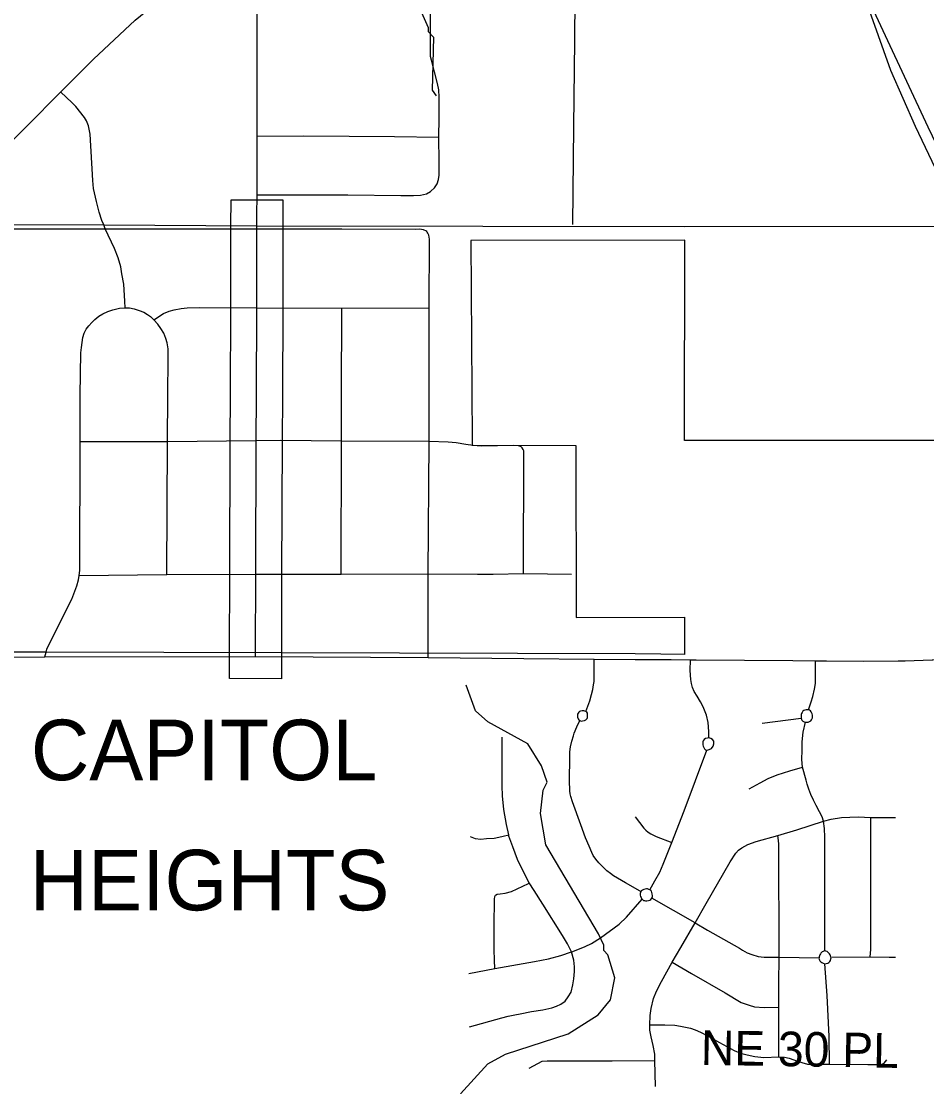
# Model space of a CAD drawing. Extents: x -1403959 to 81668, y -1400582 to 11018.
# Drawn here: x 7652.7 to 7754, y 8476.2 to 8595.5 of the extents above; entities that cross this region are included whole.
import ezdxf

# ---------------------------------------------------------------- set-up
doc = ezdxf.new("R2010")
doc.units = 0
for name, color, linetype in [('tdCiCityDivCarto', 7, 'Continuous'), ('tdCiCoBndryTxt', 7, 'Continuous'), ('tdCiRRCL', 7, 'Continuous'), ('tdCiSectLine', 7, 'Continuous'), ('tdCiSectNmbr', 7, 'Continuous'), ('tdCiSectTwpRng', 7, 'Continuous'), ('tdCoDivCarto', 7, 'Continuous'), ('tdCoSecRteCL', 7, 'Continuous'), ('tdCoSectNmbr', 7, 'Continuous'), ('tdCoStrucSecCoName', 7, 'Continuous'), ('tdCoSurfBitum', 7, 'Continuous')]:
    doc.layers.add(name, color=color, linetype=linetype)

msp = doc.modelspace()

# ---------------------------------------------------------------- linework, layer by layer
at = {"layer": 'tdCiCityDivCarto'}
for points in [[(7647.24, 8572.2), (7648.2, 8572.27), (7662.08, 8572.28), (7679.04, 8572.26), (7688.53, 8572.27), (7696.81, 8572.24), (7697.28, 8572.25), (7697.64, 8572.19), (7697.96, 8572.03), (7698.05, 8571.93)], [(7659.16, 8533.47), (7659.23, 8534.02), (7659.28, 8548.46), (7659.26, 8553.66), (7659.34, 8558.37), (7659.41, 8558.97), (7659.48, 8559.55), (7659.57, 8560.1), (7659.74, 8560.57), (7659.96, 8561.03), (7660.23, 8561.41), (7660.57, 8561.79), (7660.92, 8562.13), (7661.38, 8562.49), (7661.81, 8562.74), (7662.36, 8563.02), (7662.94, 8563.19), (7663.66, 8563.39), (7664.32, 8563.44), (7664.27, 8564.18), (7664.14, 8566.09), (7663.95, 8567.22), (7663.81, 8568.01), (7663.53, 8569.03), (7663.11, 8570.07), (7662.08, 8572.28), (7661.91, 8572.7)], [(7698.2, 8524.77), (7698.21, 8533.66), (7698.33, 8548.49), (7698.33, 8553.68), (7698.32, 8563.43), (7698.36, 8571.12), (7698.29, 8571.54), (7698.18, 8571.79), (7698.09, 8571.89)], [(7664.32, 8563.44), (7664.81, 8563.41), (7665.3, 8563.32), (7665.87, 8563.13), (7666.39, 8562.93), (7666.82, 8562.69), (7667.13, 8562.46), (7667.52, 8562.09), (7668.6, 8562.79), (7669.22, 8563.04), (7669.8, 8563.2), (7670.56, 8563.35), (7671.24, 8563.42), (7672.66, 8563.45), (7679.02, 8563.42), (7688.53, 8563.39), (7698.32, 8563.43)], [(7688.46, 8533.6), (7688.52, 8548.53), (7688.52, 8553.64), (7688.53, 8563.39)], [(7668.95, 8533.57), (7669.04, 8548.47), (7669.09, 8553.64), (7669.13, 8557.74), (7669.13, 8558.33), (7669.12, 8558.84), (7669, 8559.52), (7668.85, 8560), (7668.62, 8560.57), (7668.3, 8561.11), (7667.98, 8561.61), (7667.52, 8562.09)], [(7659.28, 8548.46), (7669.04, 8548.47), (7678.96, 8548.57), (7681.71, 8548.6), (7688.52, 8548.53), (7698.33, 8548.49), (7700.44, 8548.44), (7701.32, 8548.36), (7702.41, 8548.16), (7703.23, 8548.06), (7704.13, 8547.98), (7707.8, 8548.05), (7708.28, 8548), (7708.49, 8547.94), (7708.55, 8547.9)], [(7708.88, 8533.68), (7708.9, 8547.22), (7708.89, 8547.4), (7708.83, 8547.57), (7708.7, 8547.75), (7708.61, 8547.86), (7708.55, 8547.9)], [(7655.46, 8524.87), (7655.56, 8525.22), (7656.9, 8527.93), (7658.34, 8530.81), (7658.91, 8532.31), (7659.1, 8532.97), (7659.16, 8533.47)], [(7659.16, 8533.47), (7668.95, 8533.57), (7678.91, 8533.6)], [(7678.91, 8533.6), (7688.46, 8533.6)], [(7688.46, 8533.6), (7698.21, 8533.66), (7703.73, 8533.6), (7705.47, 8533.62), (7708.88, 8533.68), (7714.24, 8533.62)]]:
    msp.add_lwpolyline(points, dxfattribs=at)
at = {"layer": 'tdCiCoBndryTxt'}
for points in [[(7678.89, 8524.81), (7678.91, 8533.6), (7678.96, 8548.57), (7679, 8553.62), (7679.02, 8563.42), (7679.04, 8572.26)], [(7679.04, 8572.26), (7679.04, 8572.62)]]:
    msp.add_lwpolyline(points, dxfattribs=at)
at = {"layer": 'tdCiRRCL'}
for points in [[(7755.68, 8577.47), (7752.73, 8583.73), (7749.97, 8589.99), (7746.43, 8599.98)], [(7646.86, 8572.76), (7661.91, 8572.7), (7679.05, 8572.62), (7704.33, 8572.57), (7726.88, 8572.54), (7758.9, 8572.56)], [(7768.27, 8548.56), (7726.89, 8548.58), (7726.9, 8570.99), (7702.98, 8570.97), (7703.14, 8548.57), (7703.14, 8548.04), (7714.73, 8548), (7714.76, 8528.75), (7726.88, 8528.78), (7726.88, 8524.62), (7724.21, 8524.64), (7721.35, 8524.71), (7655.46, 8524.87), (7647.64, 8524.88)]]:
    msp.add_lwpolyline(points, dxfattribs=at)
at = {"layer": 'tdCiSectLine'}
msp.add_lwpolyline([(7681.79, 8521.9), (7675.98, 8521.92), (7675.99, 8524.82), (7676.01, 8533.61), (7676.01, 8533.61), (7676.05, 8548.58), (7676.05, 8548.6), (7676.1, 8553.63), (7676.12, 8563.43), (7676.14, 8572.63), (7676.15, 8575.53), (7681.95, 8575.52), (7681.95, 8572.61), (7681.93, 8563.41), (7681.93, 8563.41), (7681.9, 8553.61), (7681.9, 8553.59), (7681.86, 8548.56), (7681.81, 8533.59), (7681.79, 8524.81), (7681.79, 8521.9)], dxfattribs=at)
at = {"layer": 'tdCiSectNmbr'}
for points in [[(7641.22, 8524.35), (7647.64, 8524.33), (7655.31, 8524.37), (7655.31, 8524.37)], [(7655.31, 8524.37), (7678.89, 8524.4), (7698.19, 8524.27), (7708.9, 8524.16), (7708.9, 8524.16)], [(7751.54, 8523.92), (7754.59, 8524.01), (7754.64, 8524.01), (7774.49, 8524.47)], [(7708.9, 8524.16), (7716.76, 8524.1)], [(7716.76, 8524.1), (7721.37, 8524.07), (7724.09, 8524.05), (7725.37, 8524.04), (7727.55, 8524.02), (7728.17, 8524.02), (7739.01, 8523.94), (7741.52, 8523.92), (7742.75, 8523.91), (7746.88, 8523.89), (7750.77, 8523.91), (7751.54, 8523.92)]]:
    msp.add_lwpolyline(points, dxfattribs=at)
at = {"layer": 'tdCiSectTwpRng'}
for points in [[(7714.39, 8572.75), (7714.49, 8583.7), (7714.6, 8593.33), (7714.68, 8602.87), (7714.72, 8609.15), (7714.78, 8610.22), (7714.94, 8611.2), (7715.27, 8612.29), (7715.82, 8613.42), (7716.48, 8614.4), (7716.91, 8615.19), (7717.21, 8615.94), (7717.49, 8616.92), (7717.72, 8618.33), (7717.89, 8621.03), (7717.91, 8621.48), (7717.93, 8621.94)], [(7679.04, 8572.62), (7679.05, 8573.75), (7679.06, 8576.06), (7679.08, 8582.65), (7679.09, 8586.3), (7679.09, 8593.71), (7679.08, 8596.97), (7679.06, 8600.76), (7679.05, 8605.36), (7679.05, 8605.97)], [(7698.5, 8576.47), (7698.92, 8576.87), (7699.21, 8577.3), (7699.37, 8577.79), (7699.44, 8578.26), (7699.44, 8579.78), (7699.41, 8582.52), (7699.45, 8584.65), (7699.44, 8587), (7699.39, 8587.81), (7699.23, 8588.55), (7698.56, 8591.16), (7698.48, 8591.54), (7698.46, 8592.08), (7698.46, 8601.55)], [(7661.91, 8572.71), (7661.7, 8573.21), (7661.4, 8574.13), (7661.11, 8575.33), (7660.78, 8576.79), (7660.69, 8577.69), (7660.4, 8582.88), (7660.2, 8583.79), (7660, 8584.35), (7659.77, 8584.72), (7658.79, 8585.95), (7658.35, 8586.42), (7657.11, 8587.56)], [(7679.08, 8582.65), (7684.24, 8582.69), (7689.37, 8582.65), (7694.43, 8582.59), (7699.41, 8582.52)], [(7679.06, 8576.06), (7683.98, 8576.07), (7689.22, 8576.06), (7695.13, 8576), (7696.56, 8576), (7697.34, 8576.03), (7698.02, 8576.19), (7698.47, 8576.46)], [(7698.47, 8576.46), (7698.5, 8576.47)], [(7655.31, 8524.37), (7655.46, 8524.87)], [(7678.89, 8524.4), (7678.89, 8524.81)], [(7698.19, 8524.27), (7698.2, 8524.77)], [(7715.82, 8518.25), (7716.06, 8518.84), (7716.28, 8519.44), (7716.48, 8520.15), (7716.61, 8520.71), (7716.71, 8521.22), (7716.76, 8521.6), (7716.77, 8522.35), (7716.76, 8524.1)], [(7729.6, 8515.28), (7729.59, 8515.28), (7729.61, 8515.99), (7729.51, 8517), (7729.33, 8517.82), (7728.95, 8518.76), (7728.68, 8519.33), (7728.28, 8519.94), (7727.95, 8520.48), (7727.77, 8520.94), (7727.66, 8521.38), (7727.59, 8521.81), (7727.51, 8522.83), (7727.55, 8524.02)], [(7740.74, 8518.42), (7741.05, 8519.31), (7741.24, 8519.92), (7741.41, 8520.75), (7741.52, 8521.38), (7741.54, 8521.74), (7741.52, 8523.92)], [(7740.74, 8518.42), (7740.61, 8518.44), (7740.47, 8518.42), (7740.32, 8518.4), (7740.23, 8518.35), (7740.11, 8518.26), (7740.03, 8518.14), (7739.97, 8518.03), (7739.94, 8517.9), (7739.93, 8517.77), (7739.92, 8517.6), (7739.94, 8517.49), (7739.95, 8517.42), (7739.97, 8517.34), (7740, 8517.28), (7740.05, 8517.22), (7740.11, 8517.17), (7740.18, 8517.11), (7740.25, 8517.07), (7740.34, 8517.04), (7740.41, 8517.04)], [(7740.41, 8517.04), (7740.58, 8517.03), (7740.7, 8517.06), (7740.84, 8517.11), (7740.93, 8517.16), (7741.01, 8517.21), (7741.08, 8517.29), (7741.12, 8517.38), (7741.16, 8517.47), (7741.19, 8517.54), (7741.21, 8517.68), (7741.2, 8517.81), (7741.16, 8517.97), (7741.1, 8518.07), (7741.04, 8518.19), (7740.95, 8518.3), (7740.86, 8518.38), (7740.74, 8518.42)], [(7721.9, 8498.14), (7720.29, 8499.06), (7718.93, 8499.85), (7718.59, 8500.09), (7718.18, 8500.42), (7717.67, 8500.92), (7717.31, 8501.31), (7716.96, 8501.72), (7716.67, 8502.13), (7716.51, 8502.44), (7716.2, 8503.17), (7715.81, 8504.1), (7715.29, 8505.57), (7714.34, 8508.14), (7714.15, 8508.74), (7714.08, 8509.04), (7714.05, 8509.37), (7714.02, 8510.52), (7714.04, 8513.08), (7714.05, 8513.71), (7714.12, 8514.3), (7714.26, 8514.92), (7714.44, 8515.5), (7714.54, 8515.82), (7714.82, 8516.52), (7715.16, 8517.22)], [(7715.82, 8518.25), (7715.62, 8518.3), (7715.42, 8518.31), (7715.23, 8518.28), (7715.13, 8518.23), (7715.04, 8518.15), (7714.98, 8518.05), (7714.92, 8517.93), (7714.91, 8517.81), (7714.91, 8517.6), (7714.97, 8517.43), (7715.05, 8517.3), (7715.16, 8517.22)], [(7715.16, 8517.22), (7715.3, 8517.17), (7715.33, 8517.17)], [(7715.33, 8517.17), (7715.48, 8517.18), (7715.7, 8517.23), (7715.84, 8517.31), (7715.97, 8517.44), (7716.02, 8517.58), (7716.04, 8517.77), (7716.04, 8517.93), (7716.03, 8518.05), (7715.95, 8518.17), (7715.82, 8518.25)], [(7735.58, 8516.92), (7739.94, 8517.49)], [(7742.59, 8491.43), (7742.58, 8492.94), (7742.58, 8495.76), (7742.58, 8497.27), (7742.58, 8498.47), (7742.59, 8500.68), (7742.59, 8502.33), (7742.57, 8504.19), (7742.55, 8505.14), (7742.44, 8505.95), (7742.27, 8506.45), (7741.99, 8507.01), (7741.59, 8507.72), (7741.29, 8508.31), (7741.02, 8508.95), (7740.8, 8509.53), (7740.61, 8510.09), (7740.48, 8510.55), (7740.08, 8511.99), (7740, 8512.88), (7740.02, 8513.9), (7740.03, 8514.86), (7740.16, 8515.92), (7740.41, 8517.04)], [(7714.24, 8491.34), (7713.78, 8492.25), (7713.22, 8493.16), (7711.01, 8496.67), (7710.06, 8498.21), (7709.5, 8499.05), (7708.94, 8500.14), (7708.19, 8501.69), (7707.67, 8503.09), (7707.24, 8504.29), (7707.21, 8504.45), (7706.95, 8505.59), (7706.65, 8507.27), (7706.51, 8508.79), (7706.49, 8509.91), (7706.49, 8515.38)], [(7729.59, 8515.28), (7729.45, 8515.26), (7729.24, 8515.2), (7729.08, 8515.09), (7728.97, 8514.96), (7728.92, 8514.83), (7728.91, 8514.69), (7728.92, 8514.5), (7728.97, 8514.35), (7729.04, 8514.2), (7729.13, 8514.06), (7729.24, 8513.96), (7729.35, 8513.92)], [(7729.52, 8513.95), (7729.64, 8513.98), (7729.9, 8514.11), (7730.08, 8514.37), (7730.17, 8514.63), (7730.15, 8514.9), (7730, 8515.09), (7729.81, 8515.23), (7729.6, 8515.28)], [(7723.01, 8498.29), (7723.56, 8499.28), (7724.1, 8500.27), (7724.5, 8501.14), (7725.46, 8503.58), (7726.82, 8507.12), (7729.37, 8513.91)], [(7729.35, 8513.92), (7729.37, 8513.91)], [(7729.37, 8513.91), (7729.38, 8513.91)], [(7729.38, 8513.91), (7729.52, 8513.95)], [(7734.11, 8509.58), (7735.35, 8510.27), (7736.22, 8510.73), (7737.25, 8511.14), (7738.64, 8511.6), (7740.08, 8511.99)], [(7721.35, 8506.46), (7722.33, 8505.18), (7722.56, 8504.94), (7722.82, 8504.73), (7723.1, 8504.54), (7723.39, 8504.38), (7723.7, 8504.25), (7725.46, 8503.58)], [(7726.47, 8491.82), (7728.07, 8494.57), (7729.29, 8496.73), (7732, 8501.4), (7732.6, 8502.37), (7732.9, 8502.7), (7733.27, 8502.96), (7733.96, 8503.34), (7734.89, 8503.67), (7737.32, 8504.36), (7739.43, 8505), (7742.44, 8505.95), (7743.27, 8506.17), (7744.43, 8506.36), (7746.3, 8506.44), (7747.72, 8506.39), (7750.36, 8506.36)], [(7747.71, 8504.13), (7747.72, 8506.39)], [(7750.36, 8506.36), (7750.49, 8506.36)], [(7702.89, 8504.23), (7703.46, 8504.02), (7704.08, 8503.96), (7704.73, 8504.01), (7705.59, 8504.06), (7706.09, 8504.16), (7706.59, 8504.27), (7707.21, 8504.45)], [(7737.43, 8487.81), (7737.43, 8487.83), (7737.45, 8490.74), (7737.42, 8503.41), (7737.34, 8504.09), (7737.32, 8504.36)], [(7747.66, 8490.77), (7747.7, 8491.6), (7747.72, 8492.96), (7747.72, 8497.4), (7747.7, 8503.36), (7747.71, 8504.13)], [(7705.66, 8489.47), (7705.61, 8490.42), (7705.59, 8491.59), (7705.6, 8494.6), (7705.61, 8496.88), (7705.61, 8497.24), (7705.65, 8497.54), (7705.74, 8497.68), (7705.92, 8497.79), (7706.27, 8497.83), (7706.83, 8497.9), (7707.53, 8498.1), (7709.41, 8499)], [(7709.41, 8499), (7709.5, 8499.05)], [(7721.98, 8498.09), (7721.9, 8498.14)], [(7722.04, 8498.13), (7722, 8498.08), (7721.95, 8497.96), (7721.93, 8497.86), (7721.93, 8497.68), (7721.97, 8497.54), (7722.01, 8497.43), (7722.07, 8497.32), (7722.14, 8497.23)], [(7721.99, 8498.09), (7721.98, 8498.09)], [(7723.01, 8498.29), (7722.9, 8498.33), (7722.75, 8498.37), (7722.61, 8498.38), (7722.47, 8498.35), (7722.33, 8498.3), (7722.18, 8498.24), (7722.07, 8498.18), (7722.04, 8498.13)], [(7722.14, 8497.23), (7722.2, 8497.16), (7722.28, 8497.1), (7722.41, 8497.07), (7722.51, 8497.06), (7722.66, 8497.06), (7722.84, 8497.08), (7722.98, 8497.12), (7723.12, 8497.19), (7723.22, 8497.33), (7723.28, 8497.47), (7723.28, 8497.62), (7723.26, 8497.81), (7723.22, 8497.98), (7723.17, 8498.11), (7723.1, 8498.22), (7723.01, 8498.29)], [(7714.37, 8491.39), (7715.75, 8491.93), (7716.47, 8492.28), (7717.48, 8492.89), (7719.55, 8494.42), (7720.39, 8495.22), (7722.14, 8497.23)], [(7722, 8498.08), (7721.99, 8498.09)], [(7728.07, 8494.57), (7723.22, 8497.33)], [(7728.07, 8494.57), (7729.46, 8493.77), (7733.01, 8491.74), (7733.36, 8491.52), (7733.89, 8491.24), (7734.4, 8491.03), (7735.12, 8490.82), (7735.79, 8490.74), (7737.45, 8490.74), (7741.92, 8490.67)], [(7702.76, 8488.92), (7705.66, 8489.47), (7710.09, 8490.27), (7711.65, 8490.54), (7713.03, 8490.91), (7714.24, 8491.34)], [(7702.81, 8482.93), (7706.46, 8483.96), (7707.14, 8484.14), (7707.89, 8484.3), (7708.51, 8484.39), (7709.77, 8484.65), (7711.02, 8484.85), (7712.04, 8485.05), (7712.56, 8485.26), (7713.03, 8485.47), (7713.51, 8485.83), (7713.88, 8486.29), (7714.18, 8486.83), (7714.38, 8487.63), (7714.48, 8488.33), (7714.57, 8489.15), (7714.57, 8489.67), (7714.51, 8490.42), (7714.24, 8491.34)], [(7714.24, 8491.34), (7714.37, 8491.39)], [(7723.62, 8476.27), (7723.57, 8479.18), (7723.54, 8479.89), (7723.37, 8480.84), (7723.13, 8481.84), (7723, 8482.57), (7723, 8483.15), (7723.03, 8484.21), (7723.14, 8485), (7723.42, 8486.11), (7723.74, 8486.92), (7724.31, 8488.02), (7725.51, 8490.17), (7726.47, 8491.82)], [(7743.25, 8490.74), (7743.21, 8490.88), (7743.18, 8490.99), (7743.09, 8491.13), (7742.96, 8491.27), (7742.82, 8491.36), (7742.7, 8491.42), (7742.59, 8491.43), (7742.47, 8491.42), (7742.38, 8491.39), (7742.29, 8491.34), (7742.21, 8491.27), (7742.14, 8491.19), (7742.07, 8491.1), (7742, 8491), (7741.96, 8490.89), (7741.94, 8490.79), (7741.92, 8490.67)], [(7725.51, 8490.17), (7727.64, 8488.91), (7731.43, 8486.74), (7731.97, 8486.4), (7732.66, 8485.99), (7733.22, 8485.67), (7734.09, 8485.36), (7734.72, 8485.19), (7735.77, 8485.12), (7737.4, 8485.15)], [(7741.92, 8490.67), (7741.91, 8490.6), (7741.94, 8490.51), (7741.96, 8490.42), (7742.01, 8490.32), (7742.12, 8490.22), (7742.23, 8490.13), (7742.39, 8490.05), (7742.57, 8490), (7742.73, 8490.02), (7742.89, 8490.08), (7743.02, 8490.16), (7743.14, 8490.26), (7743.22, 8490.38), (7743.26, 8490.54), (7743.28, 8490.65), (7743.25, 8490.74)], [(7743.11, 8478.75), (7743.05, 8481.85), (7742.85, 8486.43), (7742.57, 8490)], [(7743.25, 8490.74), (7747.66, 8490.77), (7749.77, 8490.75)], [(7749.77, 8490.75), (7750.47, 8490.74)], [(7702.76, 8488.92), (7702.76, 8488.92)], [(7737.42, 8479.57), (7737.42, 8483.9), (7737.41, 8485.15), (7737.43, 8487.81)], [(7737.4, 8485.15), (7737.41, 8485.15)], [(7723.03, 8483.15), (7723.54, 8483.15), (7724.68, 8483.16), (7725.78, 8483.12), (7726.44, 8483.03), (7727.55, 8482.78), (7728.05, 8482.62), (7728.68, 8482.35), (7729.52, 8481.91), (7730.8, 8481.18), (7731.6, 8480.74), (7732.44, 8480.29), (7733.13, 8480), (7733.9, 8479.79), (7734.76, 8479.61), (7735.74, 8479.5), (7737.42, 8479.57), (7738.06, 8479.55), (7738.6, 8479.45), (7739.53, 8479.09), (7740.01, 8478.93), (7740.64, 8478.77), (7741.62, 8478.75), (7743.11, 8478.75), (7747.4, 8478.71), (7748.49, 8478.71), (7748.95, 8478.75), (7749.21, 8478.89), (7749.51, 8479.25)], [(7709.49, 8478.31), (7710.97, 8479.08), (7711.52, 8479.14), (7718.8, 8479.14), (7723.57, 8479.18)]]:
    msp.add_lwpolyline(points, dxfattribs=at)
at = {"layer": 'tdCoDivCarto'}
msp.add_lwpolyline([(7806.27, 8358.99), (7812.48, 8396.77), (7820, 8441.29), (7822.21, 8455.09), (7822.52, 8458.95), (7822.26, 8464.84), (7821.84, 8468.27), (7821.18, 8471.19), (7820.22, 8474.49), (7819.35, 8476.8), (7817.87, 8479.96), (7815.35, 8484.25), (7812.84, 8487.85), (7793.05, 8511.65), (7788.47, 8517.4), (7783.82, 8524.03), (7781.58, 8527.62), (7778.45, 8533.28), (7769.65, 8551.37), (7754.14, 8583.66), (7744.57, 8604.14)], dxfattribs=at)
at = {"layer": 'tdCoSecRteCL'}
msp.add_lwpolyline([(7577.43, 8528.2), (7621.81, 8559.41), (7629.43, 8564.82), (7644.8, 8575.63), (7649.57, 8580.05), (7660.78, 8591.25), (7665.41, 8595.62), (7671.02, 8600.22), (7691.91, 8614.96)], dxfattribs=at)
at = {"layer": 'tdCoSurfBitum'}
for points in [[(7697.44, 8596.48), (7698.2, 8594.8), (7698.2, 8594.34), (7698.81, 8593.73), (7698.66, 8587.77), (7699.11, 8587.16)], [(7701.81, 8475.44), (7704.86, 8478.8), (7706.85, 8479.87), (7713.87, 8482.16), (7717.23, 8484.29), (7718.61, 8485.97), (7719.07, 8488.41), (7718.31, 8491.01), (7717.85, 8491.47), (7717.85, 8492.08), (7717.24, 8493.35), (7711.38, 8503.3), (7710.75, 8506.82), (7711.05, 8509.42), (7711.51, 8510.33), (7710.89, 8512.17), (7709.35, 8514.62), (7704.89, 8517.07), (7703.51, 8518.3), (7702.44, 8521.2)]]:
    msp.add_lwpolyline(points, dxfattribs=at)

# ---------------------------------------------------------------- texts
at = {"layer": 'tdCoSectNmbr'}
msp.add_text('NE 30 PL', height=3.869, rotation=359.0943, dxfattribs=at).set_placement((7728.68, 8478.69))
at = {"layer": 'tdCoStrucSecCoName'}
for s, p in [('CAPITOL', (7653.76, 8510.55)), ('CAPITOL', (7653.76, 8510.55)), ('HEIGHTS', (7653.62, 8495.98)), ('HEIGHTS', (7653.62, 8495.98))]:
    msp.add_text(s, height=6.771, rotation=359.9992, dxfattribs=at).set_placement(p)

doc.saveas('drawing.dxf')
